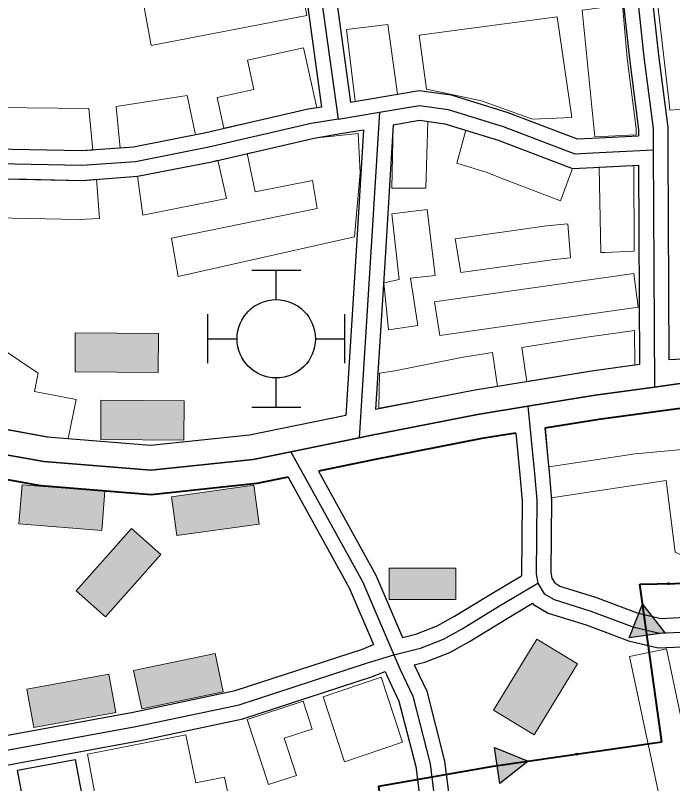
# Model space of a CAD drawing. Extents: x -64005 to -55000, y -89025 to -80000.
# Drawn here: x -63726.4 to -63390.7, y -81111.9 to -80719.4 of the extents above; entities that cross this region are included whole.
import ezdxf

# ---------------------------------------------------------------- set-up
doc = ezdxf.new("R2010")
doc.units = 0
doc.header["$LTSCALE"] = 32
doc.linetypes.add('DOT_DASHED', pattern=[7.7, 5, -1.2, 0.3, -1.2])
doc.linetypes.add('LONG_DASHED', pattern=[7.5, 6, -1.5])
for name, color, linetype, lineweight in [('14', 7, 'Continuous', 25), ('16', 7, 'Continuous', 25), ('18', 7, 'Continuous', 25), ('21', 7, 'Continuous', 25), ('39', 7, 'LONG_DASHED', 25), ('5', 7, 'Continuous', 40), ('7', 7, 'Continuous', 13)]:
    doc.layers.add(name, color=color, linetype=linetype, lineweight=lineweight)

msp = doc.modelspace()

# ---------------------------------------------------------------- hatches: boundary and pattern name
at = {"layer": '18'}
for points in [[(-63412.98, -81037.41), (-63406.04, -81020.27), (-63394.66, -81034.86)], [(-63481.64, -81093.5), (-63464.47, -81100.39), (-63479.03, -81111.81)]]:
    msp.add_hatch(color=256, dxfattribs=at).paths.add_polyline_path(points)
at = {"layer": '7'}
for points in [[(-63695.98, -80901.6), (-63653.48, -80901.88), (-63653.34, -80881.88), (-63695.84, -80881.6)], [(-63682.87, -80936.08), (-63640.37, -80936.36), (-63640.23, -80916.36), (-63682.73, -80916.08)], [(-63724.61, -80979.15), (-63682.25, -80982.51), (-63680.67, -80962.57), (-63723.03, -80959.21)], [(-63604.66, -80959.48), (-63646.75, -80965.35), (-63643.98, -80985.16), (-63601.89, -80979.29)], [(-63667.17, -80981.64), (-63695.35, -81013.46), (-63680.37, -81026.72), (-63652.19, -80994.9)], [(-63501.5, -81001.79), (-63535.5, -81001.79), (-63535.5, -81017.79), (-63501.5, -81017.79)], [(-63460.1, -81038.05), (-63482.25, -81074.32), (-63461.42, -81086.92), (-63439.27, -81050.65)], [(-63624.45, -81045.37), (-63666.04, -81054.14), (-63661.91, -81073.71), (-63620.32, -81064.94)], [(-63678.75, -81055.91), (-63720.55, -81063.6), (-63716.93, -81083.27), (-63675.13, -81075.58)]]:
    msp.add_hatch(color=256, dxfattribs=at).paths.add_polyline_path(points)

# ---------------------------------------------------------------- linework, layer by layer
at = {"layer": '14'}
msp.add_lwpolyline([(-63695.86, -81099.63), (-63686.72, -81148.79), (-63716.22, -81154.27), (-63725.36, -81105.11)], close=True, dxfattribs=at)
at = {"layer": '16'}
for p, q in [((-63605.7, -80849.64), (-63580.7, -80849.64)), ((-63593.2, -80864.64), (-63593.2, -80849.64)), ((-63628.2, -80897.14), (-63628.2, -80872.14)), ((-63558.2, -80897.14), (-63558.2, -80872.14)), ((-63628.2, -80884.64), (-63613.2, -80884.64)), ((-63573.2, -80884.64), (-63558.2, -80884.64)), ((-63593.2, -80919.64), (-63593.2, -80904.64)), ((-63605.7, -80919.64), (-63580.7, -80919.64))]:
    msp.add_line(p, q, dxfattribs=at)
msp.add_circle((-63593.2, -80884.64), 20, dxfattribs=at)
at = {"layer": '18', "linetype": 'DOT_DASHED', "lineweight": 40}
msp.add_lwpolyline([(-63319.9, -81696.94), (-63356.25, -81647.41), (-63311.14, -81578.71), (-63453.62, -81395.17), (-63417.75, -81363.38), (-63484.38, -81297.76), (-63531.53, -81193.17), (-63540.75, -81113.2), (-63482.33, -81102.94), (-63396.22, -81090.64), (-63407.47, -81009.99), (-63341.86, -81008.96), (-63335.71, -81025.37), (-63210.66, -80994.61), (-63202.46, -80898.22), (-63214.48, -80831.59)], dxfattribs=at)
at = {"layer": '18'}
for points in [[(-63412.98, -81037.41), (-63406.04, -81020.27), (-63394.66, -81034.86)], [(-63481.64, -81093.5), (-63464.47, -81100.39), (-63479.03, -81111.81)]]:
    msp.add_lwpolyline(points, close=True, dxfattribs=at)
for points in [[(-63414.98, -81093.32), (-63396.22, -81090.64), (-63403.82, -81036.14)], [(-63539.3, -81125.77), (-63540.75, -81113.2), (-63482.33, -81102.94), (-63480.33, -81102.65)]]:
    msp.add_lwpolyline(points, dxfattribs=at)
for centre in [(-63392.85, -81009.76), (-63439.73, -81096.85)]:
    msp.add_circle(centre, 0.5, dxfattribs=at)
at = {"layer": '21'}
for p, q in [((-63579.42, -80698.13), (-63570.05, -80766.23)), ((-63564.66, -80695.38), (-63555.25, -80763.74)), ((-63560.38, -80779.82), (-63548.59, -80777.84)), ((-63393.13, -80788.05), (-63392.58, -80895.44)), ((-63408.09, -80795.97), (-63407.57, -80897.79))]:
    msp.add_line(p, q, dxfattribs=at)
for points in [[(-63413.28, -80607.44), (-63410.62, -80624.78), (-63397.92, -80739.82), (-63393.19, -80776.63), (-63393.13, -80788.05)], [(-63426.99, -80617), (-63425.5, -80626.74), (-63412.82, -80741.6), (-63408.19, -80777.63), (-63408.17, -80780.96)], [(-63570.05, -80766.23), (-63576.8, -80767.37), (-63629.19, -80779.48), (-63666.02, -80786.73), (-63692.61, -80788.67), (-63781.39, -80786.86), (-63810.18, -80786.49), (-63811.93, -80785.98), (-63811.6, -80773.96), (-63813.13, -80764.35), (-63818.71, -80758.08), (-63833.17, -80752.97), (-63871.82, -80745.99)], [(-63555.25, -80763.74), (-63520.2, -80757.84), (-63503.76, -80760.08), (-63474.89, -80769.02), (-63439.42, -80782.56), (-63431.86, -80782.14), (-63408.17, -80780.96)], [(-63872.88, -80761.04), (-63837.03, -80767.51), (-63827.25, -80771.05), (-63826.64, -80774.94), (-63827.03, -80789.14), (-63822.73, -80798.43), (-63812.44, -80801.47), (-63781.63, -80801.86), (-63692.21, -80803.69), (-63664.02, -80801.63), (-63626.05, -80794.16), (-63573.86, -80782.09), (-63560.38, -80779.82)], [(-63533.4, -80775.28), (-63537.43, -80840.59), (-63542.42, -80920.82)], [(-63533.4, -80775.28), (-63519.96, -80773.02), (-63507.02, -80774.78), (-63479.79, -80783.2), (-63441.78, -80797.72), (-63431.06, -80797.12), (-63408.09, -80795.97)], [(-63548.59, -80777.84), (-63552.41, -80839.67), (-63557.63, -80923.88)], [(-63470.8, -80932.79), (-63468.69, -80954.1), (-63467.65, -80967.4), (-63467.93, -81005.75)], [(-63455.97, -80930.37), (-63453.75, -80952.78), (-63452.65, -80966.86), (-63452.92, -81004.11), (-63452.45, -81006.9), (-63450.95, -81009.39), (-63448.26, -81010.95), (-63430.08, -81016.68), (-63408.87, -81024.62), (-63396.69, -81027.49), (-63387.41, -81027.02), (-63370.21, -81024.33), (-63363.1, -81024), (-63355.68, -81025.23), (-63350.23, -81029.34), (-63344, -81037.2), (-63341.8, -81041.81), (-63341.49, -81042.03), (-63339.94, -81042.63), (-63332.95, -81043.03), (-63289.31, -81034.41), (-63239.98, -81021.51)], [(-63571.65, -80952.25), (-63542.36, -81005.35), (-63528.7, -81037.27)], [(-63587.05, -80955.4), (-63555.86, -81011.95), (-63543.47, -81040.88)], [(-63528.7, -81037.27), (-63521.82, -81035.49), (-63510.95, -81031.28), (-63502.07, -81026.39), (-63483.03, -81014.7), (-63467.93, -81005.75)], [(-63522.69, -81051.21), (-63517.22, -81049.79), (-63504.59, -81044.9), (-63494.53, -81039.35), (-63475.29, -81027.54), (-63462.21, -81019.79)], [(-63462.21, -81019.79), (-63461.83, -81020.43), (-63454.34, -81024.77), (-63434.96, -81030.86), (-63413.23, -81039), (-63398.05, -81042.57), (-63385.87, -81041.96), (-63368.71, -81039.27), (-63364, -81039.06), (-63361.76, -81039.43), (-63360.79, -81040.16), (-63356.82, -81045.18), (-63353.64, -81051.85), (-63348.59, -81055.37), (-63343.16, -81057.47), (-63331.91, -81058.11), (-63285.95, -81049.03), (-63251.05, -81039.91)], [(-63823.45, -81104.32), (-63815.06, -81101.29), (-63780.71, -81096.37), (-63666.28, -81075.33), (-63614.15, -81064.34), (-63549.13, -81043.15), (-63543.47, -81040.88)], [(-63522.69, -81051.21), (-63516.32, -81064.75), (-63507.19, -81100.43), (-63498.36, -81169.49), (-63492.87, -81190.37)], [(-63816.57, -81117.79), (-63811.4, -81115.91), (-63778.29, -81111.17), (-63663.38, -81090.05), (-63610.27, -81078.86), (-63544.01, -81057.25), (-63537.56, -81054.67)], [(-63537.56, -81054.67), (-63536.68, -81056.71), (-63530.5, -81069.85), (-63521.95, -81103.25), (-63513.12, -81172.37), (-63505.39, -81201.74)]]:
    msp.add_lwpolyline(points, dxfattribs=at)
at = {"layer": '39', "linetype": 'DOT_DASHED'}
for p, q in [((-63561.63, -80772.42), (-63540.52, -80768.87)), ((-63400.63, -80788.09), (-63400.01, -80909.37))]:
    msp.add_line(p, q, dxfattribs=at)
at = {"layer": '39', "lineweight": 35}
msp.add_line((-63550.83, -80935.25), (-63585.67, -80942.36), dxfattribs=at)
at = {"layer": '39', "linetype": 'DOT_DASHED'}
for points in [[(-63587.82, -80581.93), (-63580.99, -80631.66), (-63573.06, -80689.32), (-63561.63, -80772.42)], [(-63420.69, -80608.57), (-63418.06, -80625.76), (-63405.37, -80740.71), (-63400.69, -80777.13), (-63400.63, -80788.09)], [(-63561.63, -80772.42), (-63575.33, -80774.73), (-63627.62, -80786.82), (-63665.02, -80794.18), (-63692.41, -80796.18), (-63781.51, -80794.36), (-63811.31, -80793.98), (-63817.35, -80792.2), (-63819.48, -80787.59), (-63819.12, -80774.45), (-63820.19, -80767.7), (-63823.03, -80764.51), (-63835.1, -80760.24), (-63879.27, -80752.27)], [(-63540.52, -80768.87), (-63520.08, -80765.43), (-63505.39, -80767.43), (-63477.34, -80776.11), (-63440.6, -80790.14), (-63431.46, -80789.63), (-63400.63, -80788.09)], [(-63540.52, -80768.87), (-63544.92, -80840.13), (-63550.83, -80935.25)], [(-63464.62, -80919.12), (-63461.22, -80953.44), (-63460.15, -80967.13), (-63460.42, -81004.71), (-63459.61, -81009.54)], [(-63585.67, -80942.36), (-63549.11, -81008.65), (-63533.07, -81046.15)], [(-63533.07, -81046.15), (-63519.52, -81042.64), (-63507.77, -81038.09), (-63498.3, -81032.87), (-63479.16, -81021.12), (-63459.61, -81009.54)], [(-63459.61, -81009.54), (-63456.39, -81014.91), (-63451.3, -81017.86), (-63432.52, -81023.77), (-63411.05, -81031.81), (-63397.37, -81035.03), (-63386.64, -81034.49), (-63369.46, -81031.8), (-63363.55, -81031.53), (-63358.72, -81032.33), (-63355.51, -81034.75), (-63350.41, -81041.19), (-63347.72, -81046.83), (-63345.04, -81048.7), (-63341.55, -81050.05), (-63332.43, -81050.57), (-63287.63, -81041.72), (-63245.52, -81030.71)], [(-63829.6, -81114.53), (-63813.23, -81108.6), (-63779.5, -81103.77), (-63664.83, -81082.69), (-63612.21, -81071.6), (-63546.57, -81050.2), (-63533.07, -81046.15)], [(-63533.07, -81046.15), (-63529.84, -81053.64), (-63523.41, -81067.3), (-63514.57, -81101.84), (-63505.74, -81170.93), (-63498.14, -81199.83)]]:
    msp.add_lwpolyline(points, dxfattribs=at)
at = {"layer": '39', "lineweight": 35}
for points in [[(-63400.01, -80909.37), (-63430.33, -80913.51), (-63464.62, -80919.12)], [(-63220.69, -80929.56), (-63225.62, -80928.7), (-63341.28, -80910.17), (-63371.41, -80906.95), (-63388.04, -80907.74), (-63400.01, -80909.37)], [(-63464.62, -80919.12), (-63490.34, -80923.34), (-63545.99, -80934.26), (-63550.83, -80935.25)], [(-63585.67, -80942.36), (-63604.92, -80946.28), (-63657.29, -80951.74), (-63711.85, -80947.39), (-63753.72, -80939.77)]]:
    msp.add_lwpolyline(points, dxfattribs=at)
at = {"layer": '5', "lineweight": 25}
for points in [[(-63230.87, -80915.2), (-63339.62, -80897.77), (-63371.04, -80894.42), (-63392.58, -80895.44)], [(-63407.57, -80897.79), (-63432.18, -80901.15), (-63492.55, -80911.04), (-63542.42, -80920.82)], [(-63557.63, -80923.88), (-63606.82, -80933.91), (-63657.44, -80939.19), (-63710.23, -80934.97), (-63744.22, -80928.79)]]:
    msp.add_lwpolyline(points, dxfattribs=at)
at = {"layer": '5'}
for points in [[(-63212.65, -80943.65), (-63227.68, -80941.03), (-63342.94, -80922.56), (-63371.78, -80919.48), (-63386.9, -80920.2), (-63428.48, -80925.87), (-63455.97, -80930.37)], [(-63470.8, -80932.79), (-63488.13, -80935.64), (-63543.54, -80946.52), (-63571.65, -80952.25)], [(-63587.05, -80955.4), (-63603.02, -80958.65), (-63657.14, -80964.29), (-63713.47, -80959.8), (-63785.96, -80946.62), (-63827.88, -80939.93), (-63863.18, -80936.82), (-63873.03, -80938.12), (-63884.7, -80942.32), (-63905.12, -80952.53), (-63916.84, -80960.47)]]:
    msp.add_lwpolyline(points, dxfattribs=at)
at = {"layer": '7'}
for points in [[(-63401.53, -80686.41), (-63392.54, -80764.14), (-63392.06, -80767.89), (-63331.12, -80763.2), (-63332.93, -80743.29), (-63374.68, -80746.25), (-63381.33, -80684.08)], [(-63577.52, -80719.48), (-63657.01, -80734.84), (-63660.63, -80715.17), (-63581.15, -80699.81)], [(-63416.39, -80714.04), (-63413.94, -80741.22), (-63409.33, -80777.13), (-63409.31, -80780.4), (-63430.5, -80781.46), (-63436.86, -80716.74)], [(-63442.24, -80771.54), (-63449.72, -80720.07), (-63520.16, -80729.55), (-63516.38, -80757.16), (-63488.27, -80763.05), (-63462.22, -80772.47)], [(-63557.29, -80726.65), (-63536.15, -80723.99), (-63531.26, -80759.7), (-63552.8, -80763.33), (-63552.79, -80763.32)], [(-63619.99, -80777.04), (-63576.8, -80767.37), (-63572.52, -80766.65), (-63579.23, -80735.98), (-63607.92, -80742.27), (-63604.64, -80757.25), (-63623.42, -80761.36)], [(-63672.87, -80787.23), (-63666.02, -80786.73), (-63634.5, -80780.52), (-63638.74, -80760.42), (-63674.95, -80765.93)], [(-63736.45, -80787.78), (-63692.61, -80788.67), (-63686.8, -80788.25), (-63688.85, -80767), (-63736.44, -80766.48)], [(-63516.71, -80807.68), (-63534.21, -80807.68), (-63533.43, -80775.28), (-63519.96, -80773.02), (-63515.78, -80773.59)], [(-63608.12, -80790.01), (-63604.04, -80809.59), (-63574.61, -80803.71), (-63572.34, -80818.02), (-63646.62, -80833.29), (-63643.21, -80852.82), (-63553.2, -80832.52), (-63550.34, -80799.66), (-63551.31, -80779.82), (-63573.86, -80782.09), (-63603.93, -80789.04)], [(-63501.01, -80794.96), (-63496.39, -80778.07), (-63479.79, -80783.2), (-63441.78, -80797.72), (-63447.95, -80814.09), (-63478.26, -80802.53), (-63485.51, -80799.76)], [(-63664.02, -80801.63), (-63661.35, -80821.49), (-63618.67, -80813), (-63622.94, -80793.44), (-63626.05, -80794.16), (-63649.91, -80798.86), (-63661.38, -80801.11)], [(-63410.59, -80796.09), (-63410.37, -80839.94), (-63425.17, -80840.55), (-63427.36, -80840.55), (-63428.21, -80796.98)], [(-63763.28, -80802.24), (-63763.18, -80822.25), (-63728.05, -80822.97), (-63694.21, -80823.67), (-63683.46, -80823.11), (-63685.06, -80803.17), (-63692.21, -80803.69), (-63720.52, -80803.12), (-63749.14, -80802.53)], [(-63516.14, -80818.66), (-63511.94, -80852.25), (-63524.62, -80853.71), (-63520.82, -80877.79), (-63535.81, -80880.13), (-63538.31, -80856.02), (-63530.47, -80854.38), (-63534.11, -80820.79)], [(-63501.81, -80833.52), (-63498.91, -80850.78), (-63451.08, -80844.07), (-63442.83, -80843.34), (-63444.24, -80825.93), (-63455.07, -80826.87)], [(-63410.53, -80851.2), (-63408.37, -80868.52), (-63509.63, -80882.98), (-63512.34, -80865.68)], [(-63695.98, -80901.6), (-63653.48, -80901.88), (-63653.34, -80881.88), (-63695.84, -80881.6)], [(-63410.07, -80898.13), (-63432.18, -80901.15), (-63465.15, -80906.55), (-63467.69, -80889.09), (-63434.56, -80883.82), (-63410.16, -80880.42)], [(-63699.49, -80935.65), (-63708.81, -80934.83), (-63741.31, -80928.96), (-63738.7, -80910.83), (-63755.03, -80899.4), (-63743.6, -80882.91), (-63714.85, -80902.17), (-63716.65, -80911.64), (-63695.41, -80915.72)], [(-63482.65, -80891.72), (-63497.71, -80893.98), (-63532.63, -80901.05), (-63540.48, -80902.13), (-63540.75, -80920.02), (-63492.55, -80911.04), (-63480.09, -80908.99)], [(-63682.87, -80936.08), (-63640.37, -80936.36), (-63640.23, -80916.36), (-63682.73, -80916.08)], [(-63260.14, -80936.24), (-63342.94, -80922.56), (-63371.78, -80919.48), (-63386.9, -80920.2), (-63428.48, -80925.87), (-63455.71, -80930.33), (-63454.02, -80950.09), (-63409.85, -80943.43), (-63372.54, -80939.95), (-63330.58, -80946.67), (-63263.31, -80955.99)], [(-63393.94, -80957.08), (-63389.5, -80993.72), (-63372.54, -81001.4), (-63369.71, -81024.31), (-63387.41, -81027.02), (-63396.69, -81027.49), (-63408.87, -81024.62), (-63430.08, -81016.67), (-63448.26, -81010.95), (-63450.95, -81009.39), (-63452.45, -81006.9), (-63452.92, -81004.11), (-63452.65, -80966.86), (-63452.73, -80965.87)], [(-63724.61, -80979.15), (-63682.25, -80982.51), (-63680.67, -80962.57), (-63723.03, -80959.21)], [(-63604.66, -80959.48), (-63646.75, -80965.35), (-63643.98, -80985.16), (-63601.89, -80979.29)], [(-63667.17, -80981.64), (-63695.35, -81013.46), (-63680.37, -81026.72), (-63652.19, -80994.9)], [(-63501.5, -81001.79), (-63535.5, -81001.79), (-63535.5, -81017.79), (-63501.5, -81017.79)], [(-63460.1, -81038.05), (-63482.25, -81074.32), (-63461.42, -81086.92), (-63439.27, -81050.65)], [(-63393.89, -81043.03), (-63377.1, -81122.14), (-63395.94, -81126.14), (-63412.73, -81047.03)], [(-63624.45, -81045.37), (-63666.04, -81054.14), (-63661.91, -81073.71), (-63620.32, -81064.94)], [(-63678.75, -81055.91), (-63720.55, -81063.6), (-63716.93, -81083.27), (-63675.13, -81075.58)], [(-63558.34, -81100.83), (-63569.19, -81067.56), (-63539.52, -81057.46), (-63528.67, -81090.73)], [(-63597.18, -81112.41), (-63608.03, -81079.14), (-63579.52, -81069.84), (-63574.87, -81084.1), (-63589.12, -81088.75), (-63582.92, -81107.76)], [(-63689.55, -81096.89), (-63682.32, -81136.23), (-63616.48, -81123.3), (-63619.57, -81108.62), (-63634.29, -81111.51), (-63639.45, -81087.05)]]:
    msp.add_lwpolyline(points, close=True, dxfattribs=at)

doc.saveas('drawing.dxf')
